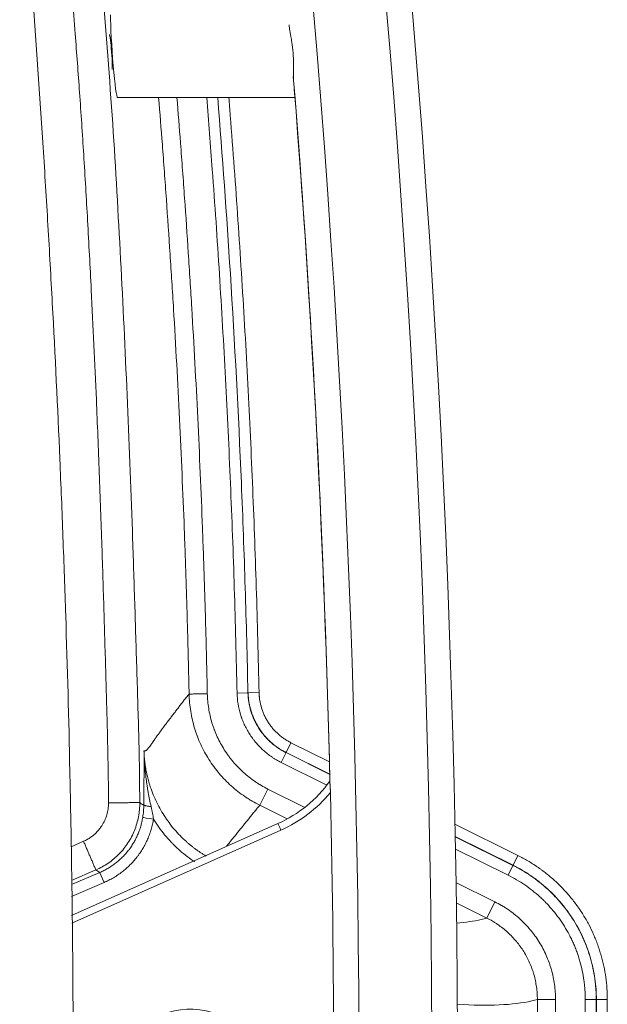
# Model space of a CAD drawing. Header units: millimetres. Extents: x 0 to 594, y 0 to 420.
# Tile 360 of 420: x 327 to 335, y 322 to 336. Entities that reach past the tile are written whole.
import ezdxf

# ---------------------------------------------------------------- set-up
doc = ezdxf.new("R2010")
doc.units = ezdxf.units.MM
doc.layers.add('1', color=7, linetype='Continuous', true_color=0xffffff)

msp = doc.modelspace()

# ---------------------------------------------------------------- linework, layer by layer
at = {"layer": '1', "color": 155, "linetype": 'Continuous', "lineweight": 13}
for p, q in [((328.514, 334.798), (330.946, 334.798)), ((330.153, 326.633), (330.302, 326.637)), ((330.302, 326.637), (330.304, 326.637)), ((330.304, 326.637), (330.454, 326.64)), ((330.891, 325.952), (330.825, 325.818)), ((330.891, 325.952), (331.419, 325.69)), ((330.757, 325.681), (330.824, 325.816)), ((330.824, 325.816), (330.825, 325.818)), ((330.824, 325.816), (331.423, 325.518)), ((331.423, 325.52), (330.825, 325.818)), ((331.384, 325.37), (330.757, 325.681)), ((331.425, 325.425), (331.425, 325.425)), ((330.576, 325.316), (330.465, 325.093)), ((330.576, 325.316), (331.082, 325.065)), ((330.84, 324.906), (330.465, 325.093)), ((330.713, 324.843), (327.885, 323.584)), ((327.885, 323.584), (330.713, 324.843)), ((330.754, 324.752), (327.886, 323.475)), ((330.713, 324.843), (330.713, 324.843)), ((333.139, 324.835), (334.003, 324.405)), ((333.936, 324.271), (333.142, 324.666)), ((333.142, 324.663), (333.935, 324.269)), ((328.048, 324.6), (327.877, 324.526)), ((333.868, 324.135), (333.145, 324.494)), ((334.003, 324.405), (333.936, 324.271)), ((328.217, 324.207), (327.881, 324.062)), ((333.868, 324.135), (333.935, 324.269)), ((333.935, 324.269), (333.936, 324.271)), ((327.882, 324.005), (328.27, 324.172)), ((328.329, 324.035), (327.883, 323.843)), ((333.153, 324.035), (333.687, 323.77)), ((333.576, 323.546), (333.157, 323.754)), ((333.687, 323.77), (333.576, 323.546)), ((334.518, 322.43), (334.269, 322.43)), ((334.269, 320.117), (334.269, 322.43)), ((334.518, 322.43), (334.518, 320.117)), ((334.926, 322.43), (335.076, 322.43)), ((334.926, 320.117), (334.926, 322.43)), ((335.076, 322.43), (335.078, 322.43)), ((335.076, 322.43), (335.076, 320.117)), ((335.078, 320.117), (335.078, 322.43)), ((335.228, 322.43), (335.078, 322.43)), ((335.228, 322.43), (335.228, 320.117))]:
    msp.add_line(p, q, dxfattribs=at)
for centre, major_axis, ratio, start_param, end_param in [((158.175, 321.273), (-133.255, -113.438), 1, 2.311174, 2.561534), ((158.175, 321.273), (132.988, 113.211), 1, 5.453802, 5.702091), ((158.175, 321.273), (-132.227, -112.563), 1, 2.317862, 2.554846), ((328.471, 335.423), (0.043, -0.625), 0.048118, 3.748293, 6.279926), ((328.42, 335.423), (-0.018, 0.239), 0.052333, 3.194022, 6.230665), ((158.175, 321.273), (131.96, 112.336), 1, 5.601775, 5.657752), ((158.175, 321.273), (-131.96, -112.336), 1, 2.46031, 2.515118), ((330.001, 326.442), (-1.333, -1.134), 1, 1.284437, 1.81596), ((330.001, 326.442), (1.333, 1.134), 1, 4.42603, 4.957552), ((330.001, 326.442), (-1.409, -1.199), 1, 1.284437, 1.750027), ((158.175, 321.273), (-131.963, -112.338), 1, 2.413293, 2.459415), ((329.007, 324.903), (0.148, -0.024), 0.000004, 3.245663, 4.712387), ((330.754, 324.752), (-0.0407, 0.0914), 0.000001, 4.712385, 6.283181), ((328.329, 324.035), (-0.059, 0.138), 0.000004, 0.091593, 1.570798), ((202.65, 389.389), (131.368, -65.537), 0.053997, 6.192708, 6.217136), ((202.65, 389.389), (131.368, -65.537), 0.053997, 6.217136, 6.223746), ((329.513, 321.273), (0.78, 0.664), 1, 2.860744, 8.29515), ((202.095, 388.272), (132.619, -65.534), 0.053689, 6.154788, 6.217038), ((202.1, 388.269), (132.614, -65.532), 0.05369, 6.217036, 6.223632)]:
    msp.add_ellipse(centre, major_axis=major_axis, ratio=ratio, start_param=start_param, end_param=end_param, dxfattribs=at)
for points, knots in [([(328.819, 325.131), (328.816, 325.441), (328.813, 325.753), (328.796, 326.379), (328.786, 326.687), (328.767, 327.307), (328.758, 327.617), (328.738, 328.237), (328.728, 328.547), (328.696, 329.478), (328.672, 330.098), (328.618, 331.339), (328.589, 331.96), (328.523, 333.199), (328.49, 333.82), (328.405, 335.061), (328.359, 335.68), (328.231, 337.288), (328.143, 338.278), (328.047, 339.266)], [0, 0, 0, 0, 0.065805, 0.065805, 0.13161, 0.13161, 0.197415, 0.197415, 0.263219, 0.263219, 0.394829, 0.394829, 0.526439, 0.526439, 0.658048, 0.658048, 0.789658, 0.789658, 1, 1, 1, 1]), ([(327.63, 339.181), (327.652, 338.949), (327.708, 338.365), (327.783, 337.528), (327.863, 336.59), (327.93, 335.738), (327.995, 334.854), (328.053, 334.001), (328.105, 333.098), (328.164, 331.977), (328.218, 330.822), (328.265, 329.65), (328.299, 328.687), (328.328, 327.766), (328.347, 327.106), (328.359, 326.666), (328.368, 326.373), (328.378, 326.007), (328.386, 325.567), (328.39, 325.273), (328.392, 325.127)], [0, 0, 0, 0, 0.049569, 0.125005, 0.17915, 0.250005, 0.307239, 0.367968, 0.432215, 0.500006, 0.607144, 0.678572, 0.750001, 0.812501, 0.875001, 0.890626, 0.906251, 0.937501, 0.96875, 1, 1, 1, 1]), ([(327.907, 321.273), (327.907, 321.987), (327.901, 323.058), (327.887, 324.129), (327.875, 324.843), (327.868, 325.2), (327.846, 326.271), (327.817, 327.341), (327.773, 328.59), (327.753, 329.125), (327.738, 329.482), (327.731, 329.66), (327.693, 330.552), (327.641, 331.622), (327.571, 332.869), (327.539, 333.404), (327.517, 333.76), (327.505, 333.938), (327.402, 335.542), (327.295, 336.966), (327.173, 338.388)], [0, 0, 0, 0, 0.125, 0.1875, 0.1875, 0.25, 0.25, 0.375, 0.4375, 0.46875, 0.46875, 0.5, 0.5, 0.625, 0.6875, 0.71875, 0.71875, 0.75, 0.75, 1, 1, 1, 1]), ([(330.927, 335.048), (330.926, 335.062), (330.925, 335.076), (330.924, 335.097), (330.924, 335.108), (330.924, 335.119), (330.924, 335.126), (330.924, 335.13), (330.924, 335.149), (330.924, 335.164), (330.925, 335.195), (330.925, 335.211), (330.925, 335.243), (330.925, 335.259), (330.925, 335.283), (330.925, 335.296), (330.925, 335.308), (330.925, 335.317), (330.925, 335.321), (330.924, 335.342), (330.924, 335.358), (330.922, 335.392), (330.921, 335.408), (330.918, 335.442), (330.916, 335.458), (330.913, 335.492), (330.91, 335.508), (330.908, 335.529), (330.907, 335.533), (330.906, 335.541), (330.905, 335.545), (330.903, 335.558), (330.902, 335.566), (330.898, 335.59), (330.895, 335.606), (330.89, 335.637), (330.887, 335.653), (330.883, 335.676), (330.882, 335.684), (330.88, 335.695), (330.879, 335.699), (330.878, 335.706), (330.877, 335.71), (330.874, 335.728), (330.872, 335.743), (330.868, 335.771), (330.866, 335.785), (330.865, 335.798)], [0, 0, 0, 0, 0.0625, 0.0625, 0.09375, 0.109375, 0.109375, 0.125, 0.125, 0.1875, 0.1875, 0.25, 0.25, 0.3125, 0.3125, 0.34375, 0.359375, 0.359375, 0.375, 0.375, 0.4375, 0.4375, 0.5, 0.5, 0.5625, 0.5625, 0.625, 0.625, 0.640625, 0.640625, 0.65625, 0.65625, 0.6875, 0.6875, 0.75, 0.75, 0.8125, 0.8125, 0.84375, 0.84375, 0.859375, 0.859375, 0.875, 0.875, 0.9375, 0.9375, 1, 1, 1, 1]), ([(329.495, 326.618), (329.494, 326.681), (329.492, 326.744), (329.489, 326.87), (329.487, 326.964), (329.485, 327.059), (329.484, 327.122), (329.481, 327.216), (329.479, 327.31), (329.474, 327.499), (329.47, 327.625), (329.463, 327.876), (329.459, 328.002), (329.451, 328.254), (329.447, 328.379), (329.438, 328.631), (329.434, 328.757), (329.419, 329.134), (329.409, 329.385), (329.377, 330.139), (329.352, 330.642), (329.311, 331.395), (329.297, 331.647), (329.275, 332.023), (329.267, 332.149), (329.251, 332.4), (329.243, 332.525), (329.218, 332.902), (329.201, 333.153), (329.175, 333.529), (329.166, 333.655), (329.147, 333.906), (329.138, 334.031), (329.112, 334.371), (329.095, 334.585), (329.077, 334.799)], [0, 0, 0, 0, 0.023032, 0.023032, 0.046064, 0.05758, 0.05758, 0.069096, 0.092128, 0.092128, 0.138192, 0.138192, 0.184255, 0.184255, 0.230319, 0.230319, 0.276383, 0.276383, 0.368511, 0.368511, 0.552766, 0.552766, 0.644894, 0.644894, 0.690958, 0.690958, 0.737022, 0.737022, 0.829149, 0.829149, 0.875213, 0.875213, 0.921277, 0.921277, 1, 1, 1, 1]), ([(329.328, 334.801), (329.345, 334.592), (329.361, 334.384), (329.387, 334.05), (329.406, 333.799), (329.424, 333.547), (329.451, 333.17), (329.468, 332.919), (329.492, 332.542), (329.5, 332.416), (329.516, 332.165), (329.524, 332.039), (329.546, 331.661), (329.561, 331.41), (329.602, 330.655), (329.626, 330.152), (329.659, 329.396), (329.669, 329.144), (329.683, 328.766), (329.688, 328.64), (329.696, 328.389), (329.701, 328.263), (329.709, 328.011), (329.713, 327.885), (329.72, 327.633), (329.724, 327.506), (329.729, 327.317), (329.731, 327.223), (329.733, 327.128), (329.735, 327.065), (329.737, 326.971), (329.739, 326.876), (329.742, 326.75), (329.744, 326.687), (329.745, 326.624)], [0, 0, 0, 0, 0.076575, 0.076575, 0.122746, 0.168918, 0.168918, 0.26126, 0.26126, 0.307431, 0.307431, 0.353603, 0.353603, 0.445945, 0.445945, 0.63063, 0.63063, 0.722973, 0.722973, 0.769144, 0.769144, 0.815315, 0.815315, 0.861486, 0.861486, 0.907658, 0.907658, 0.930743, 0.942286, 0.942286, 0.953829, 0.976914, 0.976914, 1, 1, 1, 1]), ([(330.153, 326.633), (330.141, 327.112), (330.13, 327.592), (330.1, 328.549), (330.082, 329.028), (330.052, 329.746), (330.041, 329.986), (330.019, 330.464), (330.007, 330.704), (329.969, 331.422), (329.941, 331.9), (329.896, 332.617), (329.88, 332.856), (329.848, 333.334), (329.807, 333.903), (329.764, 334.471), (329.737, 334.8)], [0, 0, 0, 0, 0.175782, 0.175782, 0.351563, 0.351563, 0.439454, 0.439454, 0.527345, 0.527345, 0.703127, 0.703127, 0.791018, 0.791018, 0.878908, 1, 1, 1, 1]), ([(329.887, 334.8), (329.952, 333.996), (330.01, 333.192), (330.121, 331.43), (330.171, 330.472), (330.232, 329.034), (330.249, 328.555), (330.279, 327.595), (330.291, 327.115), (330.302, 326.637)], [0, 0, 0, 0, 0.295883, 0.295883, 0.647942, 0.647942, 0.823971, 0.823971, 1, 1, 1, 1]), ([(330.04, 334.798), (330.046, 334.717), (330.053, 334.635), (330.078, 334.313), (330.133, 333.595), (330.182, 332.877), (330.227, 332.158), (330.242, 331.918), (330.27, 331.439), (330.283, 331.199), (330.321, 330.48), (330.343, 330), (330.384, 329.04), (330.401, 328.561), (330.424, 327.841), (330.43, 327.601), (330.443, 327.12), (330.449, 326.88), (330.454, 326.64)], [0, 0, 0, 0, 0.030153, 0.030153, 0.118321, 0.294657, 0.294657, 0.382825, 0.382825, 0.470993, 0.470993, 0.647329, 0.647329, 0.823664, 0.823664, 0.911832, 0.911832, 1, 1, 1, 1]), ([(330.757, 325.681), (330.735, 325.693), (330.713, 325.704), (330.681, 325.723), (330.67, 325.73), (330.649, 325.743), (330.639, 325.75), (330.608, 325.771), (330.568, 325.8), (330.531, 325.832), (330.494, 325.864), (330.459, 325.899), (330.426, 325.935), (330.406, 325.959), (330.402, 325.964), (330.394, 325.973), (330.39, 325.978), (330.379, 325.993), (330.371, 326.003), (330.349, 326.033), (330.335, 326.053), (330.309, 326.094), (330.284, 326.137), (330.262, 326.181), (330.241, 326.225), (330.232, 326.248), (330.221, 326.277), (330.218, 326.286), (330.215, 326.295), (330.213, 326.301), (330.211, 326.304), (330.206, 326.318), (330.203, 326.33), (330.185, 326.389), (330.174, 326.437), (330.158, 326.534), (330.154, 326.584), (330.153, 326.633)], [0, 0, 0, 0, 0.0625, 0.0625, 0.09375, 0.09375, 0.125, 0.125, 0.1875, 0.25, 0.25, 0.3125, 0.375, 0.375, 0.390625, 0.390625, 0.40625, 0.40625, 0.4375, 0.4375, 0.5, 0.5, 0.5625, 0.625, 0.625, 0.6875, 0.6875, 0.703125, 0.710938, 0.710938, 0.71875, 0.71875, 0.75, 0.75, 0.875, 0.875, 1, 1, 1, 1]), ([(330.302, 326.637), (330.303, 326.594), (330.311, 326.509), (330.33, 326.426), (330.346, 326.375), (330.349, 326.365), (330.353, 326.352), (330.354, 326.35), (330.356, 326.345), (330.358, 326.337), (330.361, 326.33), (330.371, 326.305), (330.379, 326.285), (330.397, 326.246), (330.415, 326.208), (330.437, 326.172), (330.46, 326.136), (330.472, 326.119), (330.491, 326.093), (330.497, 326.084), (330.507, 326.072), (330.511, 326.067), (330.517, 326.059), (330.521, 326.055), (330.538, 326.035), (330.567, 326.003), (330.597, 325.973), (330.628, 325.945), (330.661, 325.918), (330.695, 325.893), (330.722, 325.875), (330.731, 325.869), (330.749, 325.857), (330.758, 325.852), (330.776, 325.841), (330.79, 325.833), (330.807, 325.824), (330.815, 325.82), (330.819, 325.818), (330.821, 325.817), (330.823, 325.816), (330.824, 325.816)], [0, 0, 0, 0, 0.125, 0.25, 0.25, 0.28125, 0.28125, 0.289062, 0.289062, 0.296875, 0.3125, 0.3125, 0.375, 0.375, 0.4375, 0.5, 0.5, 0.5625, 0.5625, 0.59375, 0.59375, 0.609375, 0.609375, 0.625, 0.625, 0.6875, 0.75, 0.75, 0.8125, 0.875, 0.875, 0.90625, 0.90625, 0.9375, 0.9375, 0.96875, 0.984375, 0.992188, 0.996094, 0.996094, 1, 1, 1, 1]), ([(330.825, 325.818), (330.806, 325.827), (330.768, 325.847), (330.714, 325.881), (330.663, 325.919), (330.631, 325.946), (330.607, 325.967), (330.595, 325.978), (330.584, 325.989), (330.576, 325.997), (330.573, 326.001), (330.554, 326.02), (330.54, 326.036), (330.512, 326.068), (330.486, 326.102), (330.462, 326.136), (330.439, 326.172), (330.429, 326.19), (330.413, 326.218), (330.406, 326.232), (330.398, 326.249), (330.394, 326.257), (330.392, 326.261), (330.391, 326.264), (330.381, 326.286), (330.373, 326.305), (330.358, 326.345), (330.351, 326.365), (330.332, 326.426), (330.323, 326.467), (330.314, 326.52), (330.312, 326.535), (330.31, 326.551), (330.309, 326.562), (330.309, 326.567), (330.307, 326.583), (330.306, 326.599), (330.305, 326.618), (330.305, 326.626), (330.305, 326.632), (330.304, 326.634), (330.304, 326.637)], [0, 0, 0, 0, 0.0625, 0.125, 0.1875, 0.25, 0.25, 0.28125, 0.296875, 0.296875, 0.3125, 0.3125, 0.375, 0.375, 0.4375, 0.5, 0.5, 0.5625, 0.5625, 0.59375, 0.609375, 0.617187, 0.617187, 0.625, 0.625, 0.6875, 0.6875, 0.75, 0.75, 0.875, 0.875, 0.90625, 0.921875, 0.921875, 0.9375, 0.9375, 0.96875, 0.984375, 0.992187, 0.992187, 1, 1, 1, 1]), ([(330.454, 326.64), (330.455, 326.622), (330.456, 326.604), (330.458, 326.582), (330.458, 326.577), (330.459, 326.568), (330.461, 326.555), (330.468, 326.506), (330.478, 326.463), (330.493, 326.412), (330.499, 326.395), (330.512, 326.362), (330.518, 326.345), (330.528, 326.325), (330.53, 326.321), (330.534, 326.313), (330.54, 326.3), (330.546, 326.289), (330.559, 326.265), (330.568, 326.25), (330.587, 326.22), (330.607, 326.19), (330.629, 326.162), (330.652, 326.135), (330.664, 326.122), (330.68, 326.106), (330.683, 326.102), (330.689, 326.096), (330.699, 326.087), (330.708, 326.078), (330.728, 326.06), (330.756, 326.037), (330.799, 326.005), (330.844, 325.977), (330.875, 325.96), (330.891, 325.952)], [0, 0, 0, 0, 0.0625, 0.0625, 0.078125, 0.078125, 0.09375, 0.125, 0.25, 0.25, 0.3125, 0.3125, 0.375, 0.375, 0.390625, 0.390625, 0.40625, 0.4375, 0.4375, 0.5, 0.5, 0.5625, 0.625, 0.625, 0.6875, 0.6875, 0.703125, 0.703125, 0.71875, 0.75, 0.75, 0.8125, 0.875, 0.9375, 1, 1, 1, 1]), ([(329.184, 326.217), (329.187, 326.221), (329.189, 326.224), (329.195, 326.232), (329.198, 326.236), (329.206, 326.247), (329.212, 326.254), (329.223, 326.269), (329.229, 326.276), (329.24, 326.291), (329.246, 326.299), (329.257, 326.313), (329.263, 326.321), (329.274, 326.335), (329.28, 326.343), (329.288, 326.354), (329.291, 326.357), (329.296, 326.365), (329.302, 326.372), (329.308, 326.38), (329.313, 326.387), (329.316, 326.391), (329.325, 326.402), (329.33, 326.409), (329.341, 326.424), (329.347, 326.431), (329.364, 326.453), (329.375, 326.468), (329.397, 326.498), (329.409, 326.512), (329.426, 326.534), (329.431, 326.541), (329.443, 326.556), (329.449, 326.563), (329.454, 326.57)], [0, 0, 0, 0, 0.03125, 0.03125, 0.0625, 0.0625, 0.125, 0.125, 0.1875, 0.1875, 0.25, 0.25, 0.3125, 0.3125, 0.375, 0.375, 0.40625, 0.40625, 0.4375, 0.46875, 0.46875, 0.5, 0.5, 0.5625, 0.5625, 0.625, 0.625, 0.75, 0.75, 0.875, 0.875, 0.9375, 0.9375, 1, 1, 1, 1]), ([(329.46, 326.577), (329.466, 326.584), (329.472, 326.591), (329.483, 326.605), (329.489, 326.612), (329.495, 326.618)], [0, 0, 0, 0, 0.5, 0.5, 1, 1, 1, 1]), ([(329.745, 326.624), (329.729, 326.624), (329.713, 326.623), (329.682, 326.623), (329.667, 326.622), (329.637, 326.622), (329.623, 326.621), (329.596, 326.621), (329.583, 326.62), (329.561, 326.62), (329.55, 326.62), (329.532, 326.619), (329.524, 326.619), (329.511, 326.619), (329.505, 326.619), (329.498, 326.618), (329.496, 326.618), (329.495, 326.618)], [0, 0, 0, 0, 0.125, 0.125, 0.25, 0.25, 0.375, 0.375, 0.5, 0.5, 0.625, 0.625, 0.75, 0.75, 0.875, 0.875, 1, 1, 1, 1]), ([(330.465, 325.093), (330.429, 325.111), (330.394, 325.13), (330.355, 325.152), (330.351, 325.155), (330.342, 325.16), (330.329, 325.168), (330.317, 325.176), (330.291, 325.192), (330.275, 325.203), (330.226, 325.236), (330.162, 325.283), (330.072, 325.359), (330.015, 325.413), (329.96, 325.47), (329.933, 325.5), (329.904, 325.534), (329.901, 325.538), (329.895, 325.545), (329.885, 325.557), (329.876, 325.569), (329.858, 325.592), (329.846, 325.608), (329.81, 325.656), (329.766, 325.721), (329.706, 325.823), (329.671, 325.893), (329.638, 325.965), (329.622, 326.002), (329.607, 326.044), (329.605, 326.048), (329.601, 326.058), (329.596, 326.072), (329.591, 326.086), (329.582, 326.114), (329.576, 326.133), (329.558, 326.19), (329.548, 326.228), (329.531, 326.304), (329.516, 326.382), (329.506, 326.46), (329.498, 326.539), (329.496, 326.578), (329.495, 326.618)], [0, 0, 0, 0, 0.0625, 0.0625, 0.070313, 0.070313, 0.078125, 0.09375, 0.09375, 0.125, 0.125, 0.1875, 0.25, 0.3125, 0.3125, 0.375, 0.375, 0.382813, 0.382813, 0.390625, 0.40625, 0.40625, 0.4375, 0.4375, 0.5, 0.5625, 0.625, 0.625, 0.6875, 0.6875, 0.695313, 0.695313, 0.703125, 0.71875, 0.71875, 0.75, 0.75, 0.8125, 0.8125, 0.875, 0.9375, 0.9375, 1, 1, 1, 1]), ([(329.745, 326.624), (329.746, 326.59), (329.748, 326.556), (329.754, 326.488), (329.762, 326.421), (329.782, 326.322), (329.799, 326.257), (329.814, 326.208), (329.822, 326.184), (329.831, 326.155), (329.836, 326.143), (329.839, 326.135), (329.84, 326.131), (329.854, 326.095), (329.867, 326.064), (329.895, 326.002), (329.926, 325.942), (329.977, 325.855), (330.015, 325.799), (330.045, 325.758), (330.06, 325.737), (330.079, 325.714), (330.087, 325.704), (330.093, 325.698), (330.095, 325.694), (330.12, 325.665), (330.143, 325.64), (330.19, 325.591), (330.239, 325.544), (330.316, 325.479), (330.371, 325.439), (330.413, 325.41), (330.434, 325.396), (330.46, 325.381), (330.471, 325.374), (330.478, 325.37), (330.482, 325.367), (330.515, 325.348), (330.545, 325.332), (330.576, 325.316)], [0, 0, 0, 0, 0.0625, 0.0625, 0.125, 0.1875, 0.25, 0.25, 0.28125, 0.296875, 0.304687, 0.304687, 0.3125, 0.3125, 0.375, 0.375, 0.4375, 0.5, 0.5625, 0.5625, 0.59375, 0.609375, 0.617187, 0.617187, 0.625, 0.625, 0.6875, 0.6875, 0.75, 0.8125, 0.875, 0.875, 0.90625, 0.921875, 0.929687, 0.929687, 0.9375, 0.9375, 1, 1, 1, 1]), ([(329.184, 326.217), (329.177, 326.209), (329.171, 326.2), (329.158, 326.183), (329.149, 326.17), (329.139, 326.158), (329.134, 326.151), (329.133, 326.149), (329.13, 326.145), (329.122, 326.134), (329.114, 326.123), (329.106, 326.112), (329.104, 326.11), (329.101, 326.106), (329.096, 326.099), (329.088, 326.088), (329.082, 326.08), (329.075, 326.071), (329.072, 326.066), (329.062, 326.053), (329.054, 326.042), (329.046, 326.031), (329.043, 326.026), (329.042, 326.024), (329.037, 326.017), (329.03, 326.008), (329.023, 325.997), (329.017, 325.989), (329.015, 325.986), (329.013, 325.984), (329.012, 325.983), (329.005, 325.972), (328.996, 325.959), (328.986, 325.945), (328.982, 325.939), (328.981, 325.938), (328.98, 325.936), (328.977, 325.933), (328.975, 325.929), (328.967, 325.918), (328.961, 325.908), (328.954, 325.899), (328.953, 325.898), (328.953, 325.897), (328.952, 325.896), (328.949, 325.892), (328.947, 325.889), (328.942, 325.883), (328.939, 325.879), (328.932, 325.871), (328.929, 325.868), (328.925, 325.864), (328.924, 325.862), (328.923, 325.861), (328.922, 325.86), (328.921, 325.86), (328.919, 325.858), (328.918, 325.856), (328.913, 325.852), (328.911, 325.849), (328.905, 325.844), (328.901, 325.842), (328.897, 325.84), (328.895, 325.84), (328.892, 325.839), (328.892, 325.839), (328.89, 325.839), (328.889, 325.839), (328.886, 325.838), (328.884, 325.838), (328.881, 325.838), (328.879, 325.838), (328.876, 325.839)], [0, 0, 0, 0, 0.0625, 0.0625, 0.125, 0.15625, 0.15625, 0.171875, 0.171875, 0.1875, 0.25, 0.25, 0.265625, 0.265625, 0.28125, 0.3125, 0.34375, 0.34375, 0.375, 0.375, 0.4375, 0.453125, 0.453125, 0.46875, 0.46875, 0.5, 0.53125, 0.546875, 0.554687, 0.554687, 0.5625, 0.5625, 0.625, 0.65625, 0.65625, 0.664063, 0.664063, 0.671875, 0.6875, 0.6875, 0.75, 0.753906, 0.753906, 0.757813, 0.757813, 0.765625, 0.78125, 0.78125, 0.8125, 0.8125, 0.84375, 0.84375, 0.851563, 0.855469, 0.855469, 0.859375, 0.859375, 0.875, 0.875, 0.90625, 0.90625, 0.9375, 0.9375, 0.953125, 0.953125, 0.960938, 0.960938, 0.96875, 0.96875, 0.984375, 0.984375, 1, 1, 1, 1]), ([(328.874, 325.1), (328.874, 325.132), (328.875, 325.164), (328.875, 325.211), (328.875, 325.235), (328.875, 325.259), (328.875, 325.275), (328.875, 325.283), (328.876, 325.322), (328.876, 325.353), (328.876, 325.415), (328.877, 325.446), (328.877, 325.508), (328.877, 325.568), (328.877, 325.629), (328.877, 325.689), (328.877, 325.719), (328.877, 325.764), (328.877, 325.779), (328.877, 325.801), (328.877, 325.812), (328.877, 325.824), (328.877, 325.831), (328.877, 325.835), (328.876, 325.839)], [0, 0, 0, 0, 0.125, 0.125, 0.1875, 0.21875, 0.21875, 0.25, 0.25, 0.375, 0.375, 0.5, 0.5, 0.625, 0.75, 0.75, 0.875, 0.875, 0.9375, 0.9375, 0.96875, 0.984375, 0.984375, 1, 1, 1, 1]), ([(328.876, 325.839), (328.877, 325.831), (328.877, 325.823), (328.877, 325.807), (328.878, 325.799), (328.878, 325.775), (328.879, 325.759), (328.882, 325.711), (328.884, 325.679), (328.888, 325.616), (328.891, 325.584), (328.898, 325.521), (328.902, 325.489), (328.91, 325.426), (328.914, 325.394), (328.922, 325.346), (328.924, 325.331), (328.93, 325.299), (328.932, 325.283), (328.941, 325.235), (328.947, 325.204), (328.96, 325.14), (328.967, 325.109), (328.974, 325.077)], [0, 0, 0, 0, 0.03125, 0.03125, 0.0625, 0.0625, 0.125, 0.125, 0.25, 0.25, 0.375, 0.375, 0.5, 0.5, 0.625, 0.625, 0.6875, 0.6875, 0.75, 0.75, 0.875, 0.875, 1, 1, 1, 1]), ([(328.876, 325.839), (328.877, 325.825), (328.878, 325.799), (328.881, 325.759), (328.884, 325.719), (328.889, 325.68), (328.894, 325.641), (328.9, 325.602), (328.907, 325.564), (328.915, 325.526), (328.924, 325.488), (328.933, 325.45), (328.944, 325.413), (328.962, 325.351), (328.992, 325.265), (329.039, 325.157), (329.092, 325.052), (329.152, 324.951), (329.219, 324.855), (329.291, 324.763), (329.371, 324.676), (329.433, 324.617), (329.472, 324.582), (329.487, 324.569), (329.503, 324.556), (329.518, 324.543), (329.534, 324.531), (329.549, 324.518), (329.565, 324.506), (329.582, 324.494), (329.598, 324.482), (329.614, 324.47), (329.631, 324.459), (329.648, 324.447), (329.665, 324.436), (329.682, 324.425), (329.7, 324.414), (329.715, 324.404), (329.724, 324.399), (329.728, 324.397)], [0, 0, 0, 0, 0.022878, 0.045674, 0.068389, 0.091022, 0.113573, 0.136043, 0.158431, 0.180737, 0.202961, 0.225103, 0.247164, 0.269142, 0.336536, 0.403875, 0.471159, 0.538386, 0.604926, 0.671955, 0.739472, 0.807475, 0.818837, 0.830228, 0.841648, 0.853097, 0.864575, 0.876082, 0.887619, 0.899184, 0.910779, 0.922402, 0.934055, 0.945737, 0.957448, 0.969188, 0.980957, 0.992755, 1, 1, 1, 1]), ([(331.425, 325.425), (331.425, 325.424), (331.425, 325.424), (331.425, 325.424), (331.425, 325.424), (331.425, 325.424), (331.425, 325.423), (331.425, 325.422), (331.425, 325.42), (331.425, 325.418), (331.425, 325.417), (331.425, 325.416), (331.426, 325.414), (331.426, 325.413), (331.426, 325.409), (331.426, 325.406), (331.426, 325.402)], [0, 0, 0, 0, 0.054585, 0.054585, 0.117613, 0.117613, 0.243668, 0.243668, 0.495779, 0.495779, 0.558806, 0.558806, 0.621834, 0.747889, 0.747889, 1, 1, 1, 1]), ([(331.432, 325.27), (331.432, 325.276), (331.432, 325.282), (331.432, 325.294), (331.432, 325.3), (331.431, 325.307), (331.431, 325.309), (331.431, 325.312), (331.431, 325.313), (331.431, 325.318), (331.431, 325.321), (331.43, 325.33), (331.43, 325.335), (331.429, 325.347), (331.429, 325.352), (331.428, 325.361), (331.428, 325.363), (331.428, 325.367), (331.428, 325.369), (331.427, 325.371), (331.427, 325.373), (331.427, 325.379), (331.427, 325.384), (331.426, 325.394), (331.426, 325.398), (331.426, 325.402)], [0, 0, 0, 0, 0.125, 0.125, 0.25, 0.25, 0.28125, 0.28125, 0.3125, 0.3125, 0.375, 0.375, 0.5, 0.5, 0.625, 0.625, 0.6875, 0.6875, 0.71875, 0.71875, 0.75, 0.75, 0.875, 0.875, 1, 1, 1, 1]), ([(328.392, 325.127), (328.39, 325.098), (328.388, 325.043), (328.369, 324.961), (328.34, 324.884), (328.304, 324.819), (328.267, 324.768), (328.231, 324.727), (328.191, 324.689), (328.147, 324.655), (328.1, 324.624), (328.065, 324.608), (328.048, 324.6)], [0, 0, 0, 0, 0.129003, 0.250826, 0.376875, 0.500423, 0.580762, 0.662206, 0.745121, 0.829034, 0.913631, 1, 1, 1, 1]), ([(328.819, 325.131), (328.819, 325.098), (328.817, 325.033), (328.803, 324.936), (328.78, 324.842), (328.748, 324.749), (328.708, 324.661), (328.658, 324.577), (328.601, 324.498), (328.537, 324.425), (328.465, 324.358), (328.388, 324.3), (328.305, 324.248), (328.247, 324.22), (328.217, 324.207)], [0, 0, 0, 0, 0.083588, 0.167108, 0.250568, 0.333973, 0.41733, 0.500645, 0.583924, 0.667174, 0.7504, 0.833609, 0.916807, 1, 1, 1, 1]), ([(328.874, 325.1), (328.87, 325.1), (328.865, 325.102), (328.859, 325.104), (328.858, 325.104), (328.856, 325.105), (328.856, 325.105), (328.855, 325.106), (328.854, 325.106), (328.851, 325.107), (328.849, 325.109), (328.842, 325.113), (328.838, 325.116), (328.828, 325.123), (328.824, 325.127), (328.819, 325.131)], [0, 0, 0, 0, 0.25, 0.25, 0.3125, 0.3125, 0.34375, 0.34375, 0.375, 0.375, 0.5, 0.5, 0.75, 0.75, 1, 1, 1, 1]), ([(328.86, 324.927), (328.862, 324.941), (328.864, 324.956), (328.868, 324.985), (328.869, 324.999), (328.873, 325.042), (328.874, 325.071), (328.874, 325.1)], [0, 0, 0, 0, 0.25, 0.25, 0.5, 0.5, 1, 1, 1, 1]), ([(328.874, 325.1), (328.875, 325.098), (328.876, 325.097), (328.88, 325.095), (328.882, 325.094), (328.887, 325.091), (328.89, 325.09), (328.897, 325.088), (328.901, 325.087), (328.91, 325.085), (328.915, 325.084), (328.925, 325.082), (328.93, 325.081), (328.942, 325.08), (328.948, 325.079), (328.961, 325.078), (328.967, 325.078), (328.974, 325.077)], [0, 0, 0, 0, 0.125, 0.125, 0.25, 0.25, 0.375, 0.375, 0.5, 0.5, 0.625, 0.625, 0.75, 0.75, 0.875, 0.875, 1, 1, 1, 1]), ([(328.974, 325.077), (328.977, 325.063), (328.98, 325.048), (328.987, 325.02), (328.989, 325.005), (328.995, 324.976), (328.998, 324.962), (329.003, 324.932), (329.005, 324.918), (329.007, 324.903)], [0, 0, 0, 0, 0.25, 0.25, 0.5, 0.5, 0.75, 0.75, 1, 1, 1, 1]), ([(330.429, 325.052), (330.423, 325.044), (330.416, 325.036), (330.403, 325.021), (330.396, 325.013), (330.377, 324.989), (330.364, 324.973), (330.339, 324.941), (330.326, 324.925), (330.307, 324.901), (330.3, 324.893), (330.287, 324.877), (330.281, 324.869), (330.268, 324.854), (330.262, 324.846), (330.249, 324.83), (330.242, 324.822), (330.223, 324.798), (330.21, 324.782), (330.184, 324.75), (330.172, 324.734), (330.152, 324.711), (330.146, 324.703), (330.133, 324.687), (330.126, 324.679), (330.12, 324.671)], [0, 0, 0, 0, 0.0625, 0.0625, 0.125, 0.125, 0.25, 0.25, 0.375, 0.375, 0.4375, 0.4375, 0.5, 0.5, 0.5625, 0.5625, 0.625, 0.625, 0.75, 0.75, 0.875, 0.875, 0.9375, 0.9375, 1, 1, 1, 1]), ([(328.27, 324.172), (328.29, 324.18), (328.328, 324.198), (328.364, 324.218), (328.391, 324.234), (328.4, 324.239), (328.414, 324.248), (328.418, 324.251), (328.427, 324.256), (328.431, 324.259), (328.453, 324.274), (328.486, 324.298), (328.534, 324.338), (328.58, 324.38), (328.622, 324.425), (328.649, 324.457), (328.665, 324.478), (328.669, 324.482), (328.675, 324.49), (328.684, 324.503), (328.693, 324.516), (328.711, 324.541), (328.733, 324.576), (328.763, 324.631), (328.79, 324.687), (328.807, 324.73), (328.816, 324.755), (328.819, 324.765), (328.821, 324.77), (328.826, 324.785), (328.829, 324.795), (328.838, 324.825), (328.848, 324.865), (328.856, 324.906), (328.86, 324.927)], [0, 0, 0, 0, 0.0625, 0.125, 0.125, 0.15625, 0.15625, 0.171875, 0.171875, 0.1875, 0.1875, 0.25, 0.3125, 0.375, 0.4375, 0.5, 0.5, 0.515625, 0.515625, 0.53125, 0.5625, 0.5625, 0.625, 0.6875, 0.75, 0.8125, 0.828125, 0.828125, 0.84375, 0.84375, 0.875, 0.875, 0.9375, 1, 1, 1, 1]), ([(329.007, 324.903), (329.003, 324.88), (328.994, 324.833), (328.982, 324.787), (328.972, 324.752), (328.968, 324.741), (328.963, 324.723), (328.961, 324.718), (328.957, 324.706), (328.955, 324.701), (328.945, 324.672), (328.927, 324.628), (328.896, 324.563), (328.862, 324.501), (328.836, 324.461), (328.816, 324.431), (328.809, 324.421), (328.795, 324.402), (328.787, 324.392), (328.765, 324.364), (328.75, 324.345), (328.718, 324.309), (328.685, 324.275), (328.633, 324.226), (328.578, 324.18), (328.534, 324.149), (328.509, 324.132), (328.499, 324.125), (328.494, 324.122), (328.479, 324.113), (328.469, 324.106), (328.437, 324.088), (328.395, 324.065), (328.352, 324.044), (328.329, 324.035)], [0, 0, 0, 0, 0.0625, 0.125, 0.125, 0.15625, 0.15625, 0.171875, 0.171875, 0.1875, 0.1875, 0.25, 0.3125, 0.375, 0.4375, 0.4375, 0.46875, 0.46875, 0.5, 0.5, 0.5625, 0.5625, 0.625, 0.6875, 0.75, 0.8125, 0.828125, 0.828125, 0.84375, 0.84375, 0.875, 0.875, 0.9375, 1, 1, 1, 1]), ([(329.57, 324.319), (329.563, 324.324), (329.52, 324.353), (329.478, 324.384), (329.41, 324.438), (329.376, 324.467), (329.327, 324.511), (329.303, 324.534), (329.279, 324.558), (329.268, 324.57), (329.264, 324.574), (329.256, 324.582), (329.252, 324.586), (329.218, 324.622), (329.188, 324.655), (329.132, 324.723), (329.079, 324.793), (329.03, 324.866), (329.007, 324.903)], [0, 0, 0, 0, 0.02948, 0.191233, 0.191233, 0.352986, 0.352986, 0.433863, 0.474301, 0.474301, 0.494521, 0.494521, 0.51474, 0.51474, 0.676493, 0.676493, 0.838247, 1, 1, 1, 1]), ([(330.12, 324.671), (330.114, 324.664), (330.109, 324.657), (330.097, 324.643), (330.091, 324.636), (330.08, 324.621), (330.074, 324.614), (330.063, 324.6), (330.057, 324.593), (330.046, 324.579), (330.04, 324.572), (330.028, 324.558), (330.023, 324.551), (330.012, 324.538), (330.008, 324.533), (330.003, 324.527)], [0, 0, 0, 0, 0.147189, 0.147189, 0.294377, 0.294377, 0.441566, 0.441566, 0.588755, 0.588755, 0.735943, 0.735943, 0.883132, 0.883132, 1, 1, 1, 1]), ([(334.003, 324.405), (334.049, 324.382), (334.094, 324.358), (334.182, 324.306), (334.231, 324.275), (334.279, 324.242), (334.289, 324.235), (334.294, 324.231), (334.31, 324.22), (334.32, 324.212), (334.351, 324.19), (334.372, 324.174), (334.432, 324.127), (334.47, 324.094), (334.545, 324.025), (334.618, 323.954), (334.685, 323.879), (334.75, 323.8), (334.782, 323.76), (334.816, 323.713), (334.819, 323.708), (334.827, 323.697), (334.838, 323.682), (334.849, 323.666), (334.87, 323.634), (334.884, 323.613), (334.924, 323.548), (334.949, 323.504), (334.997, 323.414), (335.019, 323.368), (335.049, 323.299), (335.069, 323.252), (335.096, 323.181), (335.113, 323.132), (335.125, 323.096), (335.13, 323.078), (335.136, 323.059), (335.14, 323.047), (335.141, 323.041), (335.157, 322.985), (335.17, 322.936), (335.191, 322.836), (335.2, 322.786), (335.214, 322.685), (335.219, 322.634), (335.226, 322.533), (335.228, 322.481), (335.228, 322.43)], [0, 0, 0, 0, 0.0625, 0.0625, 0.125, 0.132812, 0.132812, 0.140625, 0.140625, 0.15625, 0.15625, 0.1875, 0.1875, 0.25, 0.25, 0.3125, 0.375, 0.375, 0.4375, 0.4375, 0.445312, 0.445312, 0.453125, 0.46875, 0.46875, 0.5, 0.5, 0.5625, 0.5625, 0.625, 0.625, 0.65625, 0.6875, 0.71875, 0.71875, 0.734375, 0.742187, 0.742187, 0.75, 0.75, 0.8125, 0.8125, 0.875, 0.875, 0.9375, 0.9375, 1, 1, 1, 1]), ([(328.27, 324.172), (328.266, 324.175), (328.261, 324.178), (328.252, 324.183), (328.248, 324.186), (328.235, 324.195), (328.226, 324.201), (328.217, 324.207)], [0, 0, 0, 0, 0.25, 0.25, 0.5, 0.5, 1, 1, 1, 1]), ([(333.935, 324.269), (333.978, 324.248), (334.02, 324.225), (334.102, 324.177), (334.182, 324.126), (334.258, 324.07), (334.332, 324.012), (334.368, 323.981), (334.421, 323.933), (334.443, 323.913), (334.464, 323.892), (334.472, 323.883), (334.477, 323.879), (334.489, 323.866), (334.497, 323.858), (334.539, 323.815), (334.57, 323.779), (334.631, 323.706), (334.66, 323.669), (334.715, 323.593), (334.742, 323.553), (334.792, 323.473), (334.815, 323.432), (334.849, 323.369), (334.859, 323.348), (334.872, 323.321), (334.875, 323.315), (334.88, 323.304), (334.888, 323.288), (334.895, 323.272), (334.91, 323.239), (334.928, 323.195), (334.953, 323.129), (334.976, 323.062), (334.99, 323.017), (335.01, 322.949), (335.021, 322.903), (335.041, 322.81), (335.049, 322.763), (335.057, 322.704), (335.06, 322.687), (335.062, 322.669), (335.063, 322.657), (335.064, 322.651), (335.067, 322.621), (335.071, 322.574), (335.074, 322.526), (335.075, 322.49), (335.075, 322.472), (335.076, 322.451), (335.076, 322.441), (335.076, 322.436), (335.076, 322.433), (335.076, 322.432), (335.076, 322.43)], [0, 0, 0, 0, 0.0625, 0.0625, 0.125, 0.1875, 0.1875, 0.25, 0.25, 0.28125, 0.289062, 0.289062, 0.296875, 0.296875, 0.3125, 0.3125, 0.375, 0.375, 0.4375, 0.4375, 0.5, 0.5, 0.5625, 0.5625, 0.59375, 0.59375, 0.601563, 0.601563, 0.609375, 0.625, 0.625, 0.65625, 0.6875, 0.71875, 0.75, 0.75, 0.8125, 0.8125, 0.875, 0.875, 0.890625, 0.898438, 0.898438, 0.90625, 0.90625, 0.9375, 0.96875, 0.96875, 0.984375, 0.992188, 0.996094, 0.998047, 0.998047, 1, 1, 1, 1]), ([(335.078, 322.43), (335.078, 322.478), (335.076, 322.526), (335.07, 322.62), (335.065, 322.668), (335.052, 322.762), (335.043, 322.808), (335.024, 322.901), (335.012, 322.947), (334.998, 322.999), (334.996, 323.005), (334.992, 323.016), (334.987, 323.034), (334.982, 323.051), (334.971, 323.085), (334.955, 323.13), (334.93, 323.196), (334.912, 323.24), (334.883, 323.305), (334.863, 323.347), (334.818, 323.431), (334.795, 323.472), (334.757, 323.532), (334.738, 323.562), (334.714, 323.597), (334.704, 323.611), (334.697, 323.621), (334.694, 323.626), (334.662, 323.67), (334.633, 323.707), (334.572, 323.78), (334.541, 323.816), (334.476, 323.884), (334.442, 323.917), (334.372, 323.981), (334.336, 324.011), (334.28, 324.056), (334.252, 324.077), (334.223, 324.098), (334.208, 324.109), (334.203, 324.112), (334.193, 324.119), (334.188, 324.123), (334.144, 324.153), (334.103, 324.179), (334.042, 324.215), (334.01, 324.232), (333.973, 324.252), (333.955, 324.262), (333.945, 324.266), (333.941, 324.269), (333.939, 324.27), (333.937, 324.27), (333.937, 324.271), (333.936, 324.271)], [0, 0, 0, 0, 0.0625, 0.0625, 0.125, 0.125, 0.1875, 0.1875, 0.25, 0.25, 0.257813, 0.257813, 0.265625, 0.28125, 0.28125, 0.3125, 0.34375, 0.375, 0.375, 0.4375, 0.4375, 0.5, 0.5, 0.53125, 0.546875, 0.554688, 0.554688, 0.5625, 0.5625, 0.625, 0.625, 0.6875, 0.6875, 0.75, 0.75, 0.8125, 0.8125, 0.84375, 0.859375, 0.859375, 0.867188, 0.867188, 0.875, 0.875, 0.9375, 0.9375, 0.96875, 0.984375, 0.992187, 0.996094, 0.998047, 0.999023, 0.999023, 1, 1, 1, 1]), ([(334.926, 322.43), (334.926, 322.474), (334.924, 322.519), (334.92, 322.585), (334.918, 322.607), (334.915, 322.635), (334.914, 322.64), (334.913, 322.651), (334.911, 322.668), (334.909, 322.684), (334.901, 322.739), (334.894, 322.782), (334.875, 322.868), (334.865, 322.911), (334.847, 322.974), (334.834, 323.016), (334.813, 323.078), (334.797, 323.119), (334.781, 323.16), (334.772, 323.18), (334.759, 323.211), (334.752, 323.226), (334.745, 323.241), (334.74, 323.251), (334.738, 323.256), (334.725, 323.281), (334.715, 323.3), (334.684, 323.359), (334.663, 323.397), (334.616, 323.471), (334.592, 323.508), (334.54, 323.579), (334.514, 323.613), (334.457, 323.681), (334.428, 323.714), (334.39, 323.754), (334.382, 323.762), (334.37, 323.774), (334.366, 323.777), (334.359, 323.785), (334.355, 323.789), (334.335, 323.808), (334.319, 323.824), (334.27, 323.868), (334.236, 323.897), (334.168, 323.951), (334.097, 324.003), (334.023, 324.05), (333.947, 324.094), (333.908, 324.115), (333.868, 324.135)], [0, 0, 0, 0, 0.0625, 0.0625, 0.09375, 0.09375, 0.101562, 0.101562, 0.109375, 0.125, 0.125, 0.1875, 0.1875, 0.25, 0.25, 0.28125, 0.3125, 0.34375, 0.34375, 0.375, 0.375, 0.390625, 0.398438, 0.398438, 0.40625, 0.40625, 0.4375, 0.4375, 0.5, 0.5, 0.5625, 0.5625, 0.625, 0.625, 0.6875, 0.6875, 0.703125, 0.703125, 0.710937, 0.710937, 0.71875, 0.71875, 0.75, 0.75, 0.8125, 0.8125, 0.875, 0.9375, 0.9375, 1, 1, 1, 1]), ([(333.687, 323.77), (333.718, 323.754), (333.749, 323.738), (333.787, 323.716), (333.798, 323.709), (333.809, 323.702), (333.816, 323.698), (333.82, 323.695), (333.838, 323.683), (333.853, 323.674), (333.896, 323.645), (333.924, 323.624), (333.978, 323.581), (334.03, 323.537), (334.079, 323.489), (334.127, 323.439), (334.15, 323.413), (334.178, 323.379), (334.184, 323.373), (334.192, 323.362), (334.195, 323.359), (334.2, 323.352), (334.203, 323.349), (334.216, 323.332), (334.226, 323.318), (334.257, 323.276), (334.276, 323.247), (334.312, 323.188), (334.346, 323.129), (334.376, 323.067), (334.404, 323.003), (334.417, 322.971), (334.432, 322.93), (334.435, 322.922), (334.441, 322.905), (334.443, 322.897), (334.451, 322.872), (334.457, 322.856), (334.471, 322.806), (334.479, 322.772), (334.493, 322.705), (334.505, 322.637), (334.512, 322.569), (334.517, 322.5), (334.518, 322.465), (334.518, 322.43)], [0, 0, 0, 0, 0.0625, 0.0625, 0.078125, 0.085938, 0.085938, 0.09375, 0.09375, 0.125, 0.125, 0.1875, 0.1875, 0.25, 0.3125, 0.3125, 0.375, 0.375, 0.390625, 0.390625, 0.398437, 0.398437, 0.40625, 0.40625, 0.4375, 0.4375, 0.5, 0.5, 0.5625, 0.625, 0.625, 0.6875, 0.6875, 0.703125, 0.703125, 0.71875, 0.71875, 0.75, 0.75, 0.8125, 0.8125, 0.875, 0.9375, 0.9375, 1, 1, 1, 1]), ([(334.269, 322.43), (334.269, 322.459), (334.268, 322.488), (334.264, 322.546), (334.258, 322.603), (334.243, 322.688), (334.23, 322.743), (334.218, 322.785), (334.212, 322.806), (334.205, 322.826), (334.2, 322.84), (334.198, 322.847), (334.185, 322.881), (334.174, 322.908), (334.151, 322.961), (334.126, 323.012), (334.083, 323.087), (334.051, 323.135), (334.026, 323.17), (334.015, 323.184), (334.004, 323.199), (333.999, 323.204), (333.997, 323.207), (333.99, 323.216), (333.986, 323.221), (333.962, 323.249), (333.943, 323.271), (333.903, 323.312), (333.862, 323.352), (333.796, 323.408), (333.75, 323.442), (333.714, 323.467), (333.702, 323.475), (333.684, 323.486), (333.678, 323.49), (333.665, 323.498), (333.659, 323.501), (333.628, 323.52), (333.602, 323.534), (333.576, 323.546)], [0, 0, 0, 0, 0.0625, 0.0625, 0.125, 0.1875, 0.25, 0.25, 0.28125, 0.296875, 0.296875, 0.3125, 0.3125, 0.375, 0.375, 0.4375, 0.5, 0.5625, 0.5625, 0.59375, 0.601563, 0.601563, 0.609375, 0.609375, 0.625, 0.625, 0.6875, 0.6875, 0.75, 0.8125, 0.875, 0.875, 0.90625, 0.90625, 0.921875, 0.921875, 0.9375, 0.9375, 1, 1, 1, 1])]:
    msp.add_open_spline(points, degree=3, knots=knots, dxfattribs=at)
for points, degree in [([(329.454, 326.57), (329.456, 326.572), (329.458, 326.575), (329.46, 326.577)], 3), ([(328.392, 325.127), (328.819, 325.131)], 1), ([(330.465, 325.093), (330.453, 325.079), (330.441, 325.066), (330.429, 325.052)], 3), ([(328.048, 324.6), (328.217, 324.207)], 1)]:
    msp.add_open_spline(points, degree=degree, dxfattribs=at)

doc.saveas('drawing.dxf')
